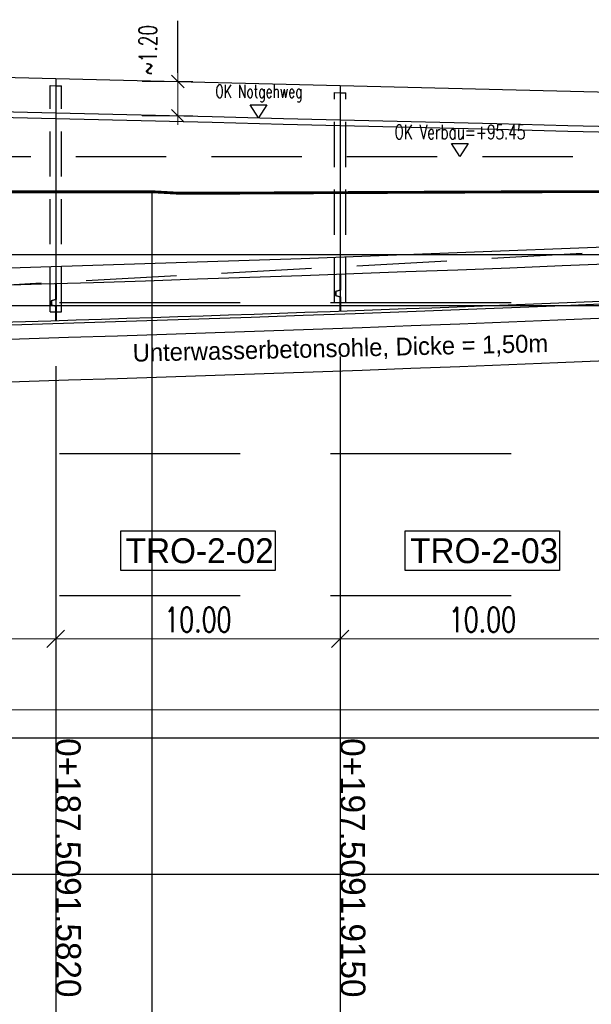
# Model space of a CAD drawing. Header units: metres. Extents: x 3458045 to 3462392, y 5482308 to 5484762.
# Tile 282 of 458: x 3460189 to 3460209, y 5483975 to 5484010. Entities that reach past the tile are written whole.
import ezdxf

# ---------------------------------------------------------------- set-up
doc = ezdxf.new("R2010")
doc.units = ezdxf.units.M
doc.header["$PDMODE"] = 3
doc.header["$PDSIZE"] = 0.1
for name, pattern in [('AUSGEZOGEN', [2, 1, 1]), ('VERDECKT', [9.525, 6.35, -3.175]), ('VERDECKT2', [4.7625, 3.175, -1.5875])]:
    doc.linetypes.add(name, pattern=pattern)
doc.layers.get('0').update_dxf_attribs({"linetype": 'CONTINUOUS'})
doc.layers.get('DEFPOINTS').update_dxf_attribs({"linetype": 'CONTINUOUS'})
for name, color, linetype in [('-SP_TEXT', 2, 'CONTINUOUS'), ('SP_BAUGRUBE-TEXT', 210, 'AUSGEZOGEN'), ('SP_BAUGRUBE-UWB-Sohle', 1, 'AUSGEZOGEN'), ('SP_BAUGRUBE-VERBAU', 210, 'AUSGEZOGEN'), ('SP_FUGENBÄNDER', 2, 'AUSGEZOGEN'), ('SP_GELÄNDE-BESTAND', 251, 'CONTINUOUS'), ('SP_GELÄNDE-PLANUNG', 10, 'CONTINUOUS'), ('SP_GRADIENTE', 3, 'CONTINUOUS'), ('SP_HW10', 170, 'VERDECKT'), ('SP_HW100', 170, 'VERDECKT'), ('SP_Tangentenband', 1, 'CONTINUOUS'), ('SP_TEXT', 2, 'CONTINUOUS'), ('SP_Trogwand_L7+8', 2, 'CONTINUOUS'), ('SP_Tunnelsohle_L7+8-Schnitt', 2, 'CONTINUOUS'), ('SP_Tunnelsohle_Sauberkeitsschicht', 1, 'CONTINUOUS'), ('SP_VERM', 1, 'CONTINUOUS')]:
    doc.layers.add(name, color=color, linetype=linetype)
for name, color, linetype, lineweight in [('SP_Höhenplan-Beschriftung-Linien', 2, 'CONTINUOUS', 25), ('SP_Höhenplan-Beschriftung-Linien-Bestandsgelände', 7, 'CONTINUOUS', 25), ('SP_Höhenplan-Beschriftung-Text', 2, 'CONTINUOUS', 25)]:
    doc.layers.add(name, color=color, linetype=linetype, lineweight=lineweight)
doc.styles.add('K_ISOCP', font='k_isocp.shx')
doc.styles.add('SP_F', font='romans.shx', dxfattribs={"width": 0.7, "bigfont": 'sp_f.shx'})
doc.dimstyles.new('SOFI25$0', dxfattribs={"dimtxt": 2.5, "dimasz": 0.25, "dimexe": 0.9, "dimexo": 0.625, "dimgap": 0.675, "dimtad": 1, "dimdec": 3, "dimrnd": 0.001, "dimzin": 1, "dimdsep": 46, "dimtxsty": 'SP_F', "dimblk1": 'SOF_BEMSTR1', "dimblk2": 'SOF_BEMSTR2', "dimsah": 1, "dimcen": 2.5, "dimse1": 1, "dimse2": 1, "dimclrd": 1, "dimclre": 1, "dimclrt": 1, "dimaunit": 2, "dimadec": 3, "dimazin": 0, "dimtfac": 1, "dimtdec": 3, "dimtmove": 0, "dimatfit": 3, "dimfxl": 1, "dimtolj": 1, "dimtzin": 0, "dimlwd": 0, "dimlwe": 0, "dimarcsym": 0})
doc.dimstyles.new('SOFI35$0', dxfattribs={"dimtxt": 3.5, "dimasz": 0.35, "dimexe": 0.9, "dimexo": 0.625, "dimgap": 0.945, "dimtad": 1, "dimdec": 3, "dimrnd": 0.001, "dimzin": 1, "dimdsep": 46, "dimtxsty": 'SP_F', "dimblk1": 'SOF_BEMSTR1', "dimblk2": 'SOF_BEMSTR2', "dimsah": 1, "dimcen": 3.5, "dimse1": 1, "dimse2": 1, "dimclrd": 1, "dimclre": 1, "dimclrt": 2, "dimaunit": 2, "dimazin": 0, "dimtfac": 1, "dimtdec": 3, "dimtmove": 0, "dimatfit": 3, "dimfxl": 1, "dimtolj": 1, "dimtzin": 0, "dimlwd": 0, "dimlwe": 0, "dimarcsym": 0})

# ---------------------------------------------------------------- blocks, each defined once
blk = doc.blocks.new('SOF_BEMSTR2')
at = {"color": 0, "linetype": 'ByBlock', "lineweight": -2}
for p, q in [((0, -20), (0, 8.5)), ((3.535, 3.535), (-3.535, -3.535)), ((-5, 0), (5, 0))]:
    blk.add_line(p, q, dxfattribs=at)
blk = doc.blocks.new('SOF_BEMSTR1')
at = {"color": 0, "linetype": 'ByBlock', "lineweight": -2}
for p, q in [((0, 20), (0, -8.5)), ((3.535, 3.535), (-3.535, -3.535)), ((-5, 0), (5, 0))]:
    blk.add_line(p, q, dxfattribs=at)
blk = doc.blocks.new('*D130')
at = {"layer": 'DEFPOINTS', "color": 0, "linetype": 'AUSGEZOGEN', "transparency": 16777216}
for p in [(3460180.558, 5483994.675), (3460190.558, 5483994.675), (3460190.558, 5483988.277)]:
    blk.add_point(p, dxfattribs=at)
at = {"layer": 'SP_VERM', "color": 1, "linetype": 'AUSGEZOGEN', "lineweight": 0, "transparency": 16777216}
blk.add_line((3460180.645, 5483988.277), (3460190.47, 5483988.277), dxfattribs=at)
at = {"layer": 'SP_VERM', "color": 1, "linetype": 'AUSGEZOGEN', "lineweight": 0, "transparency": 16777216, "xscale": 0.08750000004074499, "yscale": 0.08750000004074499, "zscale": 0.08750000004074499, "rotation": 180}
blk.add_blockref('SOF_BEMSTR2', (3460180.558, 5483988.277), dxfattribs=at)
at = {"layer": 'SP_VERM', "color": 1, "linetype": 'AUSGEZOGEN', "lineweight": 0, "transparency": 16777216, "xscale": 0.08750000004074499, "yscale": 0.08750000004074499, "zscale": 0.08750000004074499}
blk.add_blockref('SOF_BEMSTR1', (3460190.558, 5483988.277), dxfattribs=at)
at = {"layer": 'SP_VERM', "color": 2, "linetype": 'AUSGEZOGEN', "transparency": 16777216, "insert": (3460185.558, 5483988.951), "char_height": 0.875, "attachment_point": 5, "style": 'SP_F'}
blk.add_mtext('\\A1;\\A1;10.00{\\H.7x;\\S^ ;}', dxfattribs=at)
blk = doc.blocks.new('*D131')
at = {"layer": 'DEFPOINTS', "color": 0, "linetype": 'AUSGEZOGEN', "transparency": 16777216}
for p in [(3460190.558, 5483994.675), (3460200.558, 5483994.675), (3460200.558, 5483988.277)]:
    blk.add_point(p, dxfattribs=at)
at = {"layer": 'SP_VERM', "color": 1, "linetype": 'AUSGEZOGEN', "lineweight": 0, "transparency": 16777216}
blk.add_line((3460190.645, 5483988.277), (3460200.47, 5483988.277), dxfattribs=at)
at = {"layer": 'SP_VERM', "color": 1, "linetype": 'AUSGEZOGEN', "lineweight": 0, "transparency": 16777216, "xscale": 0.08750000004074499, "yscale": 0.08750000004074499, "zscale": 0.08750000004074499, "rotation": 180}
blk.add_blockref('SOF_BEMSTR2', (3460190.558, 5483988.277), dxfattribs=at)
at = {"layer": 'SP_VERM', "color": 1, "linetype": 'AUSGEZOGEN', "lineweight": 0, "transparency": 16777216, "xscale": 0.08750000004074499, "yscale": 0.08750000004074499, "zscale": 0.08750000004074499}
blk.add_blockref('SOF_BEMSTR1', (3460200.558, 5483988.277), dxfattribs=at)
at = {"layer": 'SP_VERM', "color": 2, "linetype": 'AUSGEZOGEN', "transparency": 16777216, "insert": (3460195.558, 5483988.951), "char_height": 0.875, "attachment_point": 5, "style": 'SP_F'}
blk.add_mtext('\\A1;\\A1;10.00{\\H.7x;\\S^ ;}', dxfattribs=at)
blk = doc.blocks.new('*D132')
at = {"layer": 'DEFPOINTS', "color": 0, "linetype": 'AUSGEZOGEN', "transparency": 16777216}
for p in [(3460200.558, 5483994.675), (3460210.558, 5483994.675), (3460210.558, 5483988.277)]:
    blk.add_point(p, dxfattribs=at)
at = {"layer": 'SP_VERM', "color": 1, "linetype": 'AUSGEZOGEN', "lineweight": 0, "transparency": 16777216}
blk.add_line((3460200.645, 5483988.277), (3460210.47, 5483988.277), dxfattribs=at)
at = {"layer": 'SP_VERM', "color": 1, "linetype": 'AUSGEZOGEN', "lineweight": 0, "transparency": 16777216, "xscale": 0.08750000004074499, "yscale": 0.08750000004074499, "zscale": 0.08750000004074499, "rotation": 180}
blk.add_blockref('SOF_BEMSTR2', (3460200.558, 5483988.277), dxfattribs=at)
at = {"layer": 'SP_VERM', "color": 1, "linetype": 'AUSGEZOGEN', "lineweight": 0, "transparency": 16777216, "xscale": 0.08750000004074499, "yscale": 0.08750000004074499, "zscale": 0.08750000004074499}
blk.add_blockref('SOF_BEMSTR1', (3460210.558, 5483988.277), dxfattribs=at)
at = {"layer": 'SP_VERM', "color": 2, "linetype": 'AUSGEZOGEN', "transparency": 16777216, "insert": (3460205.558, 5483988.951), "char_height": 0.875, "attachment_point": 5, "style": 'SP_F'}
blk.add_mtext('\\A1;\\A1;10.00{\\H.7x;\\S^ ;}', dxfattribs=at)
blk = doc.blocks.new('*D161')
at = {"layer": 'DEFPOINTS', "color": 0, "linetype": 'AUSGEZOGEN', "transparency": 16777216}
for p in [(3460192.387, 5484007.867), (3460192.387, 5484006.66), (3460194.85, 5484006.66)]:
    blk.add_point(p, dxfattribs=at)
at = {"layer": 'SP_VERM', "color": 1, "linetype": 'AUSGEZOGEN', "lineweight": 0, "transparency": 16777216}
blk.add_line((3460194.85, 5484007.804), (3460194.85, 5484006.722), dxfattribs=at)
at = {"layer": 'SP_VERM', "color": 1, "linetype": 'AUSGEZOGEN', "lineweight": 0, "transparency": 16777216, "xscale": 0.0625, "yscale": 0.0625, "zscale": 0.0625}
for name, p, rotation in [('SOF_BEMSTR1', (3460194.85, 5484007.867), 90), ('SOF_BEMSTR2', (3460194.85, 5484006.66), 270)]:
    blk.add_blockref(name, p, dxfattribs=dict(at, rotation=rotation))
at = {"layer": 'SP_VERM', "color": 1, "linetype": 'AUSGEZOGEN', "transparency": 16777216, "insert": (3460193.797, 5484008.979), "char_height": 0.625, "attachment_point": 5, "rotation": 90, "style": 'SP_F'}
blk.add_mtext('\\A1;\\A1;~1.20', dxfattribs=at)
blk = doc.blocks.new('SOF_LEVELMARK_FINISHED')
at = {"color": 0, "linetype": 'Continuous'}
for p, q in [((0, 0), (-0.65, 1)), ((-0.65, 1), (0.65, 1)), ((0.65, 1), (0, 0))]:
    blk.add_line(p, q, dxfattribs=at)
blk = doc.blocks.new('*D189')
at = {"layer": 'DEFPOINTS', "color": 0, "linetype": 'AUSGEZOGEN', "transparency": 16777216}
for p in [(3460180.558, 5483993.583), (3460310.558, 5483993.583), (3460310.558, 5483985.783)]:
    blk.add_point(p, dxfattribs=at)
at = {"layer": 'SP_VERM', "color": 1, "linetype": 'AUSGEZOGEN', "lineweight": 0, "transparency": 16777216}
blk.add_line((3460180.645, 5483985.783), (3460310.47, 5483985.783), dxfattribs=at)
at = {"layer": 'SP_VERM', "color": 1, "linetype": 'AUSGEZOGEN', "lineweight": 0, "transparency": 16777216, "xscale": 0.08750000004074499, "yscale": 0.08750000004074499, "zscale": 0.08750000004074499, "rotation": 180}
blk.add_blockref('SOF_BEMSTR2', (3460180.558, 5483985.783), dxfattribs=at)
at = {"layer": 'SP_VERM', "color": 1, "linetype": 'AUSGEZOGEN', "lineweight": 0, "transparency": 16777216, "xscale": 0.08750000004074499, "yscale": 0.08750000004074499, "zscale": 0.08750000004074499}
blk.add_blockref('SOF_BEMSTR1', (3460310.558, 5483985.783), dxfattribs=at)
at = {"layer": 'SP_VERM', "color": 2, "linetype": 'AUSGEZOGEN', "transparency": 16777216, "insert": (3460245.558, 5483986.603), "char_height": 0.875, "attachment_point": 5, "style": 'SP_F'}
blk.add_mtext('\\A1;\\A1;Trogabschnitt = 130.00{\\H.7x;\\S^ ;}m', dxfattribs=at)

msp = doc.modelspace()

# ---------------------------------------------------------------- linework, layer by layer
at = {"layer": 'SP_BAUGRUBE-UWB-Sohle'}
for points in [[(3460024.5744, 5483998.4468), (3460120.4579, 5483997.9661, 0.014054), (3460230.5579, 5484000.5071)], [(3460024.5669, 5483996.9468), (3460120.4503, 5483996.4661, 0.0140442), (3460230.5579, 5483999.0051)]]:
    msp.add_lwpolyline(points, format="xyb", dxfattribs=at)
at = {"layer": 'SP_BAUGRUBE-VERBAU', "linetype": 'VERDECKT2'}
msp.add_lwpolyline([(3460157.9329, 5484005.2371), (3460251.5579, 5484005.2371)], dxfattribs=at)
at = {"layer": 'SP_FUGENBÄNDER', "color": 1, "linetype": 'VERDECKT2', "ltscale": 0.5}
for p, q in [((3460190.3579, 5483999.7679), (3460190.3579, 5484007.728)), ((3460190.7579, 5483999.7679), (3460190.7579, 5484007.7179)), ((3460200.3579, 5484000.1012), (3460200.3579, 5484007.4807)), ((3460200.7579, 5484000.1012), (3460200.7579, 5484007.4709))]:
    msp.add_line(p, q, dxfattribs=at)
for points in [[(3460190.3579, 5484007.728), (3460190.5515, 5484007.723), (3460190.7579, 5484007.7179)], [(3460200.3579, 5484007.4807), (3460200.5517, 5484007.476), (3460200.7579, 5484007.4709)]]:
    msp.add_lwpolyline(points, dxfattribs=at)
at = {"layer": 'SP_FUGENBÄNDER'}
for points in [[(3460200.3579, 5484000.1011), (3460200.7579, 5484000.1012)], [(3460190.3579, 5483999.7678), (3460190.7579, 5483999.7679)]]:
    msp.add_lwpolyline(points, dxfattribs=at)
at = {"layer": 'SP_GELÄNDE-BESTAND', "const_width": 0.1}
msp.add_lwpolyline([(3460168.0579, 5484003.9574), (3460173.0579, 5484003.978), (3460173.5745, 5484003.98), (3460175.5849, 5484003.9785), (3460176.1075, 5484003.978), (3460178.0579, 5484003.9763), (3460178.8098, 5484003.9756), (3460183.0579, 5484003.9814), (3460188.0579, 5484003.988), (3460193.0579, 5484003.9942), (3460193.9408, 5484003.9953), (3460194.8627, 5484003.9447), (3460195.4106, 5484003.9441), (3460196.2696, 5484003.945), (3460198.0579, 5484003.9532), (3460202.2142, 5484003.9719), (3460203.0579, 5484003.9755), (3460207.7795, 5484003.9959), (3460208.0579, 5484003.9962), (3460209.3035, 5484003.9973), (3460213.0579, 5484004.0102)], dxfattribs=at)
at = {"layer": 'SP_GELÄNDE-PLANUNG', "color": 1, "linetype": 'VERDECKT2'}
msp.add_lwpolyline([(3460163.3279, 5484007.2423), (3460163.5576, 5484007.2367), (3460166.0576, 5484007.1763), (3460168.5576, 5484007.1156), (3460171.0576, 5484007.0546), (3460173.5576, 5484006.9932), (3460176.0576, 5484006.9314), (3460178.5576, 5484006.8694), (3460181.0576, 5484006.8075), (3460183.5576, 5484006.7457), (3460186.0576, 5484006.6838), (3460188.5576, 5484006.622), (3460191.0576, 5484006.5602), (3460193.5576, 5484006.4984), (3460196.0576, 5484006.4366), (3460198.5576, 5484006.3749), (3460201.0576, 5484006.3131), (3460203.5576, 5484006.2514), (3460206.0576, 5484006.1896), (3460208.5576, 5484006.1279), (3460211.0576, 5484006.0661)], dxfattribs=at)
at = {"layer": 'SP_GELÄNDE-PLANUNG', "color": 2, "linetype": 'VERDECKT2'}
msp.add_lwpolyline([(3460179.7529, 5484007.0399), (3460181.0625, 5484007.0075), (3460183.5625, 5484006.9456), (3460186.0625, 5484006.8837), (3460188.5625, 5484006.8219), (3460191.0625, 5484006.7601), (3460193.5625, 5484006.6983), (3460196.0625, 5484006.6366), (3460198.5625, 5484006.5748), (3460201.0625, 5484006.513), (3460203.5625, 5484006.4513), (3460206.0625, 5484006.3896), (3460208.5625, 5484006.3278), (3460211.0624, 5484006.2661)], dxfattribs=at)
at = {"layer": 'SP_GRADIENTE'}
msp.add_lwpolyline([(3460003.0579, 5484001.0547), (3460120.4704, 5484000.4661, 0.014971), (3460237.5964, 5484003.3841), (3460290.2914, 5484006.2738, -0.0062334), (3460339.7757, 5484008.3712), (3460355.6575, 5484008.8465, -0.0099837), (3460395.4997, 5484009.2435), (3460406.594, 5484009.1325, -0.0050796)], format="xyb", dxfattribs=at)
at = {"layer": 'SP_HW10', "lineweight": 30, "const_width": 0.05}
msp.add_lwpolyline([(3459990.95, 5483999.9867), (3460406.594, 5483999.9867)], dxfattribs=at)
at = {"layer": 'SP_HW100', "lineweight": 30, "const_width": 0.05}
msp.add_lwpolyline([(3459990.95, 5484001.7867), (3460406.594, 5484001.7867)], dxfattribs=at)
at = {"layer": 'SP_Höhenplan-Beschriftung-Linien', "color": 251, "linetype": 'VERDECKT'}
for p, q in [((3460406.594, 5484000.0871), (3459994.581, 5484000.0871)), ((3460406.594, 5483994.7871), (3459994.581, 5483994.7871)), ((3460406.594, 5483989.7871), (3459994.581, 5483989.7871))]:
    msp.add_line(p, q, dxfattribs=at)
at = {"layer": 'SP_Höhenplan-Beschriftung-Linien', "color": 1, "linetype": 'ByBlock'}
for p, q in [((3460200.5579, 5483998.2001), (3460200.5579, 5483965.6286)), ((3460190.5579, 5483997.8671), (3460190.5579, 5483965.6286))]:
    msp.add_line(p, q, dxfattribs=at)
at = {"layer": 'SP_Höhenplan-Beschriftung-Linien', "color": 3}
msp.add_line((3460406.594, 5483984.7871), (3459990.95, 5483984.7871), dxfattribs=at)
at = {"layer": 'SP_Höhenplan-Beschriftung-Linien', "color": 2}
msp.add_line((3460406.594, 5483979.9975), (3459990.95, 5483979.9975), dxfattribs=at)
at = {"layer": 'SP_Höhenplan-Beschriftung-Linien-Bestandsgelände'}
msp.add_line((3460193.9408, 5484003.9953), (3460193.9408, 5483960.8389), dxfattribs=at)
at = {"layer": 'SP_Tangentenband', "color": 7, "linetype": 'VERDECKT2'}
msp.add_lwpolyline([(3460237.5964, 5484003.3841), (3460179.0334, 5484000.1725), (3460120.4704, 5484000.4661)], dxfattribs=at)
at = {"layer": 'SP_TEXT', "color": 1, "lineweight": 25}
for points in [[(3460192.8439, 5483990.675), (3460192.8439, 5483992.0757), (3460198.2719, 5483992.0757), (3460198.2719, 5483990.675)], [(3460202.8439, 5483990.675), (3460202.8439, 5483992.0757), (3460208.2719, 5483992.0757), (3460208.2719, 5483990.675)]]:
    msp.add_lwpolyline(points, close=True, dxfattribs=at)
at = {"layer": 'SP_Trogwand_L7+8', "color": 2}
for p, q in [((3460190.5579, 5484007.973), (3460190.5579, 5484000.7685)), ((3460200.5579, 5484007.7259), (3460200.5579, 5484001.1019))]:
    msp.add_line(p, q, dxfattribs=at)
msp.add_lwpolyline([(3460180.2529, 5484008.2279), (3460180.5579, 5484008.2279), (3460190.5579, 5484007.973), (3460200.5579, 5484007.7259), (3460210.5579, 5484007.4789), (3460220.5579, 5484007.2762), (3460230.5579, 5484007.1706), (3460240.5579, 5484007.1628), (3460250.5579, 5484007.253), (3460260.5579, 5484007.4413), (3460270.5579, 5484007.7197), (3460280.5579, 5484008.0166), (3460290.5579, 5484008.3136), (3460300.5579, 5484008.6105), (3460310.5579, 5484008.9074)], dxfattribs=at)
at = {"layer": 'SP_Tunnelsohle_L7+8-Schnitt', "color": 1}
for p, q in [((3460200.5479, 5484001.1016), (3460200.5479, 5484000.5378)), ((3460200.5679, 5484001.1023), (3460200.5679, 5484000.5411)), ((3460190.5479, 5484000.7682), (3460190.5479, 5484000.2045)), ((3460190.5679, 5484000.7688), (3460190.5679, 5484000.2079)), ((3460200.5479, 5484000.5378), (3460200.3979, 5484000.4878)), ((3460200.3979, 5484000.3511), (3460200.3979, 5484000.4878)), ((3460200.3979, 5484000.3511), (3460200.5479, 5484000.3011)), ((3460200.5679, 5484000.5411), (3460200.4179, 5484000.4911)), ((3460200.4179, 5484000.3478), (3460200.4179, 5484000.4911)), ((3460200.4179, 5484000.3478), (3460200.5679, 5484000.2978)), ((3460200.5479, 5484000.3011), (3460200.5479, 5483999.8011)), ((3460200.5679, 5484000.2978), (3460200.5679, 5483999.8011)), ((3460190.5479, 5484000.2045), (3460190.3979, 5484000.1545)), ((3460190.3979, 5484000.0179), (3460190.3979, 5484000.1545)), ((3460190.3979, 5484000.0179), (3460190.5479, 5483999.9679)), ((3460190.5679, 5484000.2079), (3460190.4179, 5484000.1579)), ((3460190.4179, 5484000.0145), (3460190.4179, 5484000.1579)), ((3460190.4179, 5484000.0145), (3460190.5679, 5483999.9645)), ((3460190.5479, 5483999.9679), (3460190.5479, 5483999.4679)), ((3460190.5679, 5483999.9645), (3460190.5679, 5483999.4679))]:
    msp.add_line(p, q, dxfattribs=at)
at = {"layer": 'SP_Tunnelsohle_L7+8-Schnitt'}
for p, q in [((3460200.5579, 5484001.1019), (3460200.5579, 5483999.8011)), ((3460190.5579, 5484000.7685), (3460190.5579, 5483999.4679))]:
    msp.add_line(p, q, dxfattribs=at)
for points in [[(3460022.8279, 5484000.3556), (3460120.4674, 5483999.8661, 0.014971), (3460237.6293, 5484002.785), (3460290.3243, 5484005.6747, -0.0025503), (3460310.5579, 5484006.6817)], [(3460180.5579, 5483999.1857, 0.0072993), (3460237.7006, 5484001.4869), (3460290.3954, 5484004.3767, -0.002543), (3460310.5579, 5484005.3804)]]:
    msp.add_lwpolyline(points, format="xyb", dxfattribs=at)
at = {"layer": 'SP_Tunnelsohle_Sauberkeitsschicht'}
msp.add_lwpolyline([(3460024.5769, 5483998.9468), (3460120.4604, 5483998.4661, 0.014971), (3460237.7061, 5484001.3871), (3460290.4009, 5484004.2768, -0.0025425), (3460310.5579, 5484005.2803)], format="xyb", dxfattribs=at)
at = {"layer": 'SP_VERM', "color": 1, "linetype": 'AUSGEZOGEN'}
msp.add_line((3460194.85, 5484008.1794), (3460194.85, 5484010.0096), dxfattribs=at)

# ---------------------------------------------------------------- block references
at = {"layer": 'SP_BAUGRUBE-TEXT', "linetype": 'AUSGEZOGEN', "xscale": 0.4500000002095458, "yscale": 0.4500000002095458, "zscale": 0.4500000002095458}
msp.add_blockref('SOF_LEVELMARK_FINISHED', (3460204.7665, 5484005.2371), dxfattribs=at)
at = {"layer": 'SP_GELÄNDE-PLANUNG', "color": 1, "lineweight": 0, "xscale": 0.4500000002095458, "yscale": 0.4500000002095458, "zscale": 0.4500000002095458}
msp.add_blockref('SOF_LEVELMARK_FINISHED', (3460197.6872, 5484006.5964), dxfattribs=at)

# ---------------------------------------------------------------- texts
at = {"layer": '-SP_TEXT', "color": 1, "lineweight": 25, "style": 'K_ISOCP'}
msp.add_text('Unterwasserbetonsohle, Dicke = 1,50m', height=0.625, rotation=1.33294, dxfattribs=at).set_placement((3460193.2705, 5483998.0198))
at = {"layer": 'SP_BAUGRUBE-TEXT', "linetype": 'AUSGEZOGEN', "insert": (3460204.7665, 5484006.0957), "char_height": 0.5, "attachment_point": 5, "style": 'SP_F'}
msp.add_mtext('OK Verbau={\\A1;+95.45}', dxfattribs=at)
at = {"layer": 'SP_GELÄNDE-PLANUNG', "color": 7, "insert": (3460197.701, 5484007.1501), "char_height": 0.45, "width": 5.724, "attachment_point": 8, "style": 'SP_F'}
msp.add_mtext('OK Notgehweg', dxfattribs=at)
at = {"layer": 'SP_Höhenplan-Beschriftung-Text', "style": 'K_ISOCP'}
for s, p in [('0+187.50', (3460190.5579, 5483984.7871)), ('0+197.50', (3460200.5579, 5483984.7871))]:
    msp.add_text(s, height=0.875, rotation=270, dxfattribs=at).set_placement(p)
at = {"layer": 'SP_Höhenplan-Beschriftung-Text', "char_height": 0.875, "width": 7.557299, "attachment_point": 7, "rotation": 270, "style": 'K_ISOCP'}
for s, insert in [('91.5820', (3460190.5579, 5483979.8989)), ('91.9150', (3460200.5579, 5483979.8989))]:
    msp.add_mtext(s, dxfattribs=dict(at, insert=insert))
at = {"layer": 'SP_TEXT', "color": 2, "lineweight": 25, "style": 'K_ISOCP'}
for s, p in [('TRO-2-02', (3460193.0189, 5483990.9379)), ('TRO-2-03', (3460203.0189, 5483990.9379))]:
    msp.add_text(s, height=0.875, dxfattribs=at).set_placement(p)

# ---------------------------------------------------------------- dimensions: what is measured, and where the dimension line sits
at = {"layer": 'SP_VERM', "color": 1, "linetype": 'AUSGEZOGEN'}
dim = msp.add_linear_dim(base=(3460194.85, 5484006.6598), p1=(3460192.3871, 5484007.8669), p2=(3460192.3871, 5484006.6598), angle=270, text='\\A1;~1.20', dimstyle='SOFI25$0', override={"dimtmove": 2}, dxfattribs=at)
dim.commit()
dim.dimension.update_dxf_attribs({"geometry": '*D161', "text_midpoint": (3460194.2781, 5484008.979), "dimtype": 160})
for base, p1, p2, text, override, picture, middle in [((3460190.5579, 5483988.2771), (3460180.5579, 5483994.6749), (3460190.5579, 5483994.6749), '\\A1;10.00{\\H.7x;\\S^ ;}', {"dimblk1": 'SOF_BEMSTR2', "dimblk2": 'SOF_BEMSTR1'}, '*D130', (3460185.5579, 5483988.9509)), ((3460200.5579, 5483988.2771), (3460190.5579, 5483994.6749), (3460200.5579, 5483994.6749), '\\A1;10.00{\\H.7x;\\S^ ;}', {"dimblk1": 'SOF_BEMSTR2', "dimblk2": 'SOF_BEMSTR1'}, '*D131', (3460195.5579, 5483988.9509)), ((3460210.5579, 5483988.2771), (3460200.5579, 5483994.6749), (3460210.5579, 5483994.6749), '\\A1;10.00{\\H.7x;\\S^ ;}', {"dimblk1": 'SOF_BEMSTR2', "dimblk2": 'SOF_BEMSTR1'}, '*D132', (3460205.5579, 5483988.9509)), ((3460310.5579, 5483985.7834), (3460180.5579, 5483993.5831), (3460310.5579, 5483993.5831), '\\A1;Trogabschnitt = 130.00{\\H.7x;\\S^ ;}m', {"dimpost": 'Trogabschnitt =<>m', "dimblk1": 'SOF_BEMSTR2', "dimblk2": 'SOF_BEMSTR1'}, '*D189', (3460245.5579, 5483986.603))]:
    dim = msp.add_linear_dim(base=base, p1=p1, p2=p2, text=text, dimstyle='SOFI35$0', override=override, dxfattribs=at)
    dim.commit()
    dim.dimension.update_dxf_attribs({"geometry": picture, "text_midpoint": middle})

doc.saveas('drawing.dxf')
